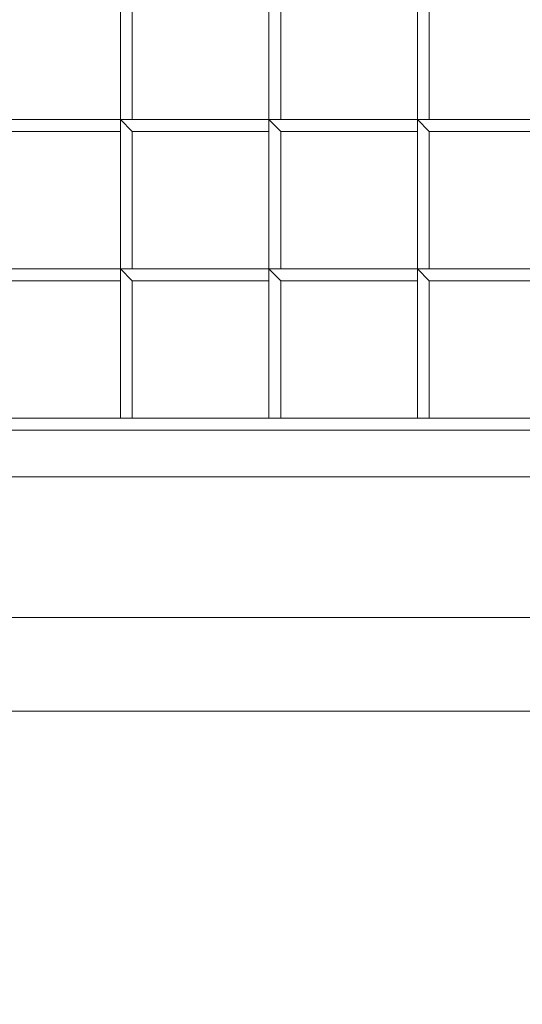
# Model space of a CAD drawing. Header units: inches. Extents: x 15 to 638, y -384 to 556.
# Tile 942 of 1056: x 402.47 to 405.16, y 177.69 to 182.94. Entities that reach past the tile are written whole.
import ezdxf

# ---------------------------------------------------------------- set-up
doc = ezdxf.new("R2010")
doc.units = ezdxf.units.IN
doc.header["$MEASUREMENT"] = 0
for name, color, linetype, lineweight in [('A-CLNG', 13, 'Continuous', 9), ('A-FLOR', 192, 'Continuous', 9), ('A-ROOF', 132, 'Continuous', 9), ('M-EQPM', 90, 'Continuous', 9)]:
    doc.layers.add(name, color=color, linetype=linetype, lineweight=lineweight)

# ---------------------------------------------------------------- blocks, each defined once
blk = doc.blocks.new('Air Grill - 8_ x 16_-5608661-_3D_')
at = {"layer": 'M-EQPM'}
mesh = blk.add_polyface(dxfattribs=at)
corners = [(5.5, 9.5, 96), (-5.5, 9.5, 96), (-5.5, -9.5, 96), (5.5, -9.5, 96), (4, -8, 96), (-4, -8, 96), (-4, 8, 96), (4, 8, 96)]
mesh.append_faces([[corners[k] for k in face] for face in [(2, 5, 6, 1), (1, 6, 7, 0)]], dxfattribs={"vtx0": -1, "vtx2": -1})
mesh.append_faces([[corners[k] for k in face] for face in [(4, 5, 2, 3), (7, 4, 3, 0)]], dxfattribs={"vtx1": -1, "vtx3": -1})
mesh = blk.add_polyface(dxfattribs=at)
corners = [(5, -9, 95.75), (-5, -9, 95.75), (-5, 9, 95.75), (5, 9, 95.75), (4, 8, 95.75), (-4, 8, 95.75), (-4, -8, 95.75), (4, -8, 95.75)]
mesh.append_faces([[corners[k] for k in face] for face in [(2, 5, 6, 1), (1, 6, 7, 0)]], dxfattribs={"vtx0": -1, "vtx2": -1})
mesh.append_faces([[corners[k] for k in face] for face in [(4, 5, 2, 3), (7, 4, 3, 0)]], dxfattribs={"vtx1": -1, "vtx3": -1})
mesh = blk.add_polyface(dxfattribs=at)
corners = [(4.25, 8.25, 100), (-4.25, 8.25, 100), (-4.25, -8.25, 100), (4.25, -8.25, 100), (4, 8, 100), (4, -8, 100), (-4, -8, 100), (-4, 8, 100)]
mesh.append_faces([[corners[k] for k in face] for face in [(1, 7, 4, 0), (0, 4, 5, 3)]], dxfattribs={"vtx0": -1, "vtx2": -1})
mesh.append_faces([[corners[k] for k in face] for face in [(6, 7, 1, 2), (5, 6, 2, 3)]], dxfattribs={"vtx1": -1, "vtx3": -1})
mesh = blk.add_polyface(dxfattribs=at)
corners = [(4.25, 8.25, 96), (4.25, -8.25, 96), (-4.25, -8.25, 96), (-4.25, 8.25, 96), (4, 8, 96), (-4, 8, 96), (-4, -8, 96), (4, -8, 96)]
mesh.append_faces([[corners[k] for k in face] for face in [(2, 6, 7, 1), (1, 7, 4, 0)]], dxfattribs={"vtx0": -1, "vtx2": -1})
mesh.append_faces([[corners[k] for k in face] for face in [(5, 6, 2, 3), (4, 5, 3, 0)]], dxfattribs={"vtx1": -1, "vtx3": -1})
mesh = blk.add_polyface(dxfattribs=at)
corners = [(-4, -8, 96.75), (4, -8, 96.75), (4, 8, 96.75), (3.9375, 8, 96.75), (3.9375, -7.9375, 96.75), (-4, -7.9375, 96.75)]
mesh.append_faces([[corners[k] for k in face] for face in [(2, 3, 4, 1)]], dxfattribs={"vtx2": -1})
mesh.append_faces([[corners[k] for k in face] for face in [(4, 5, 0, 1)]], dxfattribs={"vtx3": -1})
mesh = blk.add_polyface(dxfattribs=at)
corners = [(-4, -8, 96), (-4, -7.9375, 96), (3.9375, -7.9375, 96), (3.9375, 8, 96), (4, 8, 96), (4, -8, 96)]
mesh.append_faces([[corners[k] for k in face] for face in [(0, 1, 2, 5)]], dxfattribs={"vtx2": -1})
mesh.append_faces([[corners[k] for k in face] for face in [(2, 3, 4, 5)]], dxfattribs={"vtx3": -1})
mesh = blk.add_polyface(dxfattribs=at)
corners = [(-0.0313, -5.5469, 97), (-0.0313, -6.3437, 97), (0.0313, -6.3437, 97), (0.0313, -5.6094, 97), (0.7625, -5.6094, 97), (0.7625, -5.5469, 97)]
mesh.append_faces([[corners[k] for k in face] for face in [(1, 2, 3, 0)]], dxfattribs={"vtx2": -1})
mesh.append_faces([[corners[k] for k in face] for face in [(3, 4, 5, 0)]], dxfattribs={"vtx3": -1})
mesh = blk.add_polyface(dxfattribs=at)
corners = [(-0.0313, -5.5469, 96), (0.7625, -5.5469, 96), (0.7625, -5.6094, 96), (0.0313, -5.6094, 96), (0.0313, -6.3437, 96), (-0.0313, -6.3437, 96)]
mesh.append_faces([[corners[k] for k in face] for face in [(1, 2, 3, 0)]], dxfattribs={"vtx2": -1})
mesh.append_faces([[corners[k] for k in face] for face in [(3, 4, 5, 0)]], dxfattribs={"vtx3": -1})
mesh = blk.add_polyface(dxfattribs=at)
corners = [(0.7625, -5.5469, 97), (0.7625, -6.3437, 97), (0.825, -6.3437, 97), (0.825, -5.6094, 97), (1.5563, -5.6094, 97), (1.5563, -5.5469, 97)]
mesh.append_faces([[corners[k] for k in face] for face in [(1, 2, 3, 0)]], dxfattribs={"vtx2": -1})
mesh.append_faces([[corners[k] for k in face] for face in [(3, 4, 5, 0)]], dxfattribs={"vtx3": -1})
mesh = blk.add_polyface(dxfattribs=at)
corners = [(0.7625, -5.5469, 96), (1.5563, -5.5469, 96), (1.5563, -5.6094, 96), (0.825, -5.6094, 96), (0.825, -6.3437, 96), (0.7625, -6.3437, 96)]
mesh.append_faces([[corners[k] for k in face] for face in [(1, 2, 3, 0)]], dxfattribs={"vtx2": -1})
mesh.append_faces([[corners[k] for k in face] for face in [(3, 4, 5, 0)]], dxfattribs={"vtx3": -1})
mesh = blk.add_polyface(dxfattribs=at)
corners = [(0.7625, -5.5469, 97), (0.7625, -5.5469, 96), (0.7625, -6.3437, 96), (0.7625, -6.3437, 97)]
mesh.append_faces([[corners[k] for k in face] for face in [(0, 1, 2, 3)]])
mesh = blk.add_polyface(dxfattribs=at)
corners = [(1.5563, -5.5469, 97), (1.5563, -6.3437, 97), (1.6187, -6.3437, 97), (1.6187, -5.6094, 97), (2.35, -5.6094, 97), (2.35, -5.5469, 97)]
mesh.append_faces([[corners[k] for k in face] for face in [(1, 2, 3, 0)]], dxfattribs={"vtx2": -1})
mesh.append_faces([[corners[k] for k in face] for face in [(3, 4, 5, 0)]], dxfattribs={"vtx3": -1})
mesh = blk.add_polyface(dxfattribs=at)
corners = [(1.5563, -5.5469, 96), (2.35, -5.5469, 96), (2.35, -5.6094, 96), (1.6187, -5.6094, 96), (1.6187, -6.3437, 96), (1.5563, -6.3437, 96)]
mesh.append_faces([[corners[k] for k in face] for face in [(1, 2, 3, 0)]], dxfattribs={"vtx2": -1})
mesh.append_faces([[corners[k] for k in face] for face in [(3, 4, 5, 0)]], dxfattribs={"vtx3": -1})
mesh = blk.add_polyface(dxfattribs=at)
corners = [(1.5563, -5.5469, 97), (1.5563, -5.5469, 96), (1.5563, -6.3437, 96), (1.5563, -6.3437, 97)]
mesh.append_faces([[corners[k] for k in face] for face in [(0, 1, 2, 3)]])
mesh = blk.add_polyface(dxfattribs=at)
corners = [(2.35, -5.5469, 97), (2.35, -6.3437, 97), (2.4125, -6.3437, 97), (2.4125, -5.6094, 97), (3.1437, -5.6094, 97), (3.1437, -5.5469, 97)]
mesh.append_faces([[corners[k] for k in face] for face in [(1, 2, 3, 0)]], dxfattribs={"vtx2": -1})
mesh.append_faces([[corners[k] for k in face] for face in [(3, 4, 5, 0)]], dxfattribs={"vtx3": -1})
mesh = blk.add_polyface(dxfattribs=at)
corners = [(2.35, -5.5469, 96), (3.1437, -5.5469, 96), (3.1437, -5.6094, 96), (2.4125, -5.6094, 96), (2.4125, -6.3437, 96), (2.35, -6.3437, 96)]
mesh.append_faces([[corners[k] for k in face] for face in [(1, 2, 3, 0)]], dxfattribs={"vtx2": -1})
mesh.append_faces([[corners[k] for k in face] for face in [(3, 4, 5, 0)]], dxfattribs={"vtx3": -1})
mesh = blk.add_polyface(dxfattribs=at)
corners = [(2.35, -5.5469, 97), (2.35, -5.5469, 96), (2.35, -6.3437, 96), (2.35, -6.3437, 97)]
mesh.append_faces([[corners[k] for k in face] for face in [(0, 1, 2, 3)]])
mesh = blk.add_polyface(dxfattribs=at)
corners = [(0.825, -6.3437, 97), (0.825, -6.3437, 96), (0.825, -5.6094, 96), (0.825, -5.6094, 97)]
mesh.append_faces([[corners[k] for k in face] for face in [(0, 1, 2, 3)]])
mesh = blk.add_polyface(dxfattribs=at)
corners = [(1.6187, -6.3437, 97), (1.6187, -6.3437, 96), (1.6187, -5.6094, 96), (1.6187, -5.6094, 97)]
mesh.append_faces([[corners[k] for k in face] for face in [(0, 1, 2, 3)]])
mesh = blk.add_polyface(dxfattribs=at)
corners = [(2.4125, -6.3437, 97), (2.4125, -6.3437, 96), (2.4125, -5.6094, 96), (2.4125, -5.6094, 97)]
mesh.append_faces([[corners[k] for k in face] for face in [(0, 1, 2, 3)]])
mesh = blk.add_polyface(dxfattribs=at)
corners = [(-0.0313, -6.3437, 97), (-0.0313, -7.1406, 97), (0.0313, -7.1406, 97), (0.0313, -6.4063, 97), (0.7625, -6.4063, 97), (0.7625, -6.3437, 97)]
mesh.append_faces([[corners[k] for k in face] for face in [(1, 2, 3, 0)]], dxfattribs={"vtx2": -1})
mesh.append_faces([[corners[k] for k in face] for face in [(3, 4, 5, 0)]], dxfattribs={"vtx3": -1})
mesh = blk.add_polyface(dxfattribs=at)
corners = [(-0.0313, -6.3437, 96), (0.7625, -6.3437, 96), (0.7625, -6.4063, 96), (0.0313, -6.4063, 96), (0.0313, -7.1406, 96), (-0.0313, -7.1406, 96)]
mesh.append_faces([[corners[k] for k in face] for face in [(1, 2, 3, 0)]], dxfattribs={"vtx2": -1})
mesh.append_faces([[corners[k] for k in face] for face in [(3, 4, 5, 0)]], dxfattribs={"vtx3": -1})
mesh = blk.add_polyface(dxfattribs=at)
corners = [(0.7625, -6.3437, 97), (0.7625, -6.3437, 96), (-0.0313, -6.3437, 96), (-0.0313, -6.3437, 97)]
mesh.append_faces([[corners[k] for k in face] for face in [(0, 1, 2, 3)]])
mesh = blk.add_polyface(dxfattribs=at)
corners = [(0.7625, -6.3437, 97), (0.7625, -6.3437, 96), (0.825, -6.3437, 96), (0.825, -6.3437, 97)]
mesh.append_faces([[corners[k] for k in face] for face in [(0, 1, 2, 3)]])
mesh = blk.add_polyface(dxfattribs=at)
corners = [(0.7625, -6.3437, 97), (0.7625, -7.1406, 97), (0.825, -7.1406, 97), (0.825, -6.4063, 97), (1.5563, -6.4063, 97), (1.5563, -6.3437, 97)]
mesh.append_faces([[corners[k] for k in face] for face in [(1, 2, 3, 0)]], dxfattribs={"vtx2": -1})
mesh.append_faces([[corners[k] for k in face] for face in [(3, 4, 5, 0)]], dxfattribs={"vtx3": -1})
mesh = blk.add_polyface(dxfattribs=at)
corners = [(0.7625, -6.3437, 96), (1.5563, -6.3437, 96), (1.5563, -6.4063, 96), (0.825, -6.4063, 96), (0.825, -7.1406, 96), (0.7625, -7.1406, 96)]
mesh.append_faces([[corners[k] for k in face] for face in [(1, 2, 3, 0)]], dxfattribs={"vtx2": -1})
mesh.append_faces([[corners[k] for k in face] for face in [(3, 4, 5, 0)]], dxfattribs={"vtx3": -1})
mesh = blk.add_polyface(dxfattribs=at)
corners = [(0.7625, -6.3437, 97), (0.7625, -6.3437, 96), (0.7625, -7.1406, 96), (0.7625, -7.1406, 97)]
mesh.append_faces([[corners[k] for k in face] for face in [(0, 1, 2, 3)]])
mesh = blk.add_polyface(dxfattribs=at)
corners = [(1.5563, -6.3437, 97), (1.5563, -6.3437, 96), (0.7625, -6.3437, 96), (0.7625, -6.3437, 97)]
mesh.append_faces([[corners[k] for k in face] for face in [(0, 1, 2, 3)]])
mesh = blk.add_polyface(dxfattribs=at)
corners = [(0.7625, -6.4063, 97), (0.7625, -6.4063, 96), (0.7625, -6.3437, 96), (0.7625, -6.3437, 97)]
mesh.append_faces([[corners[k] for k in face] for face in [(0, 1, 2, 3)]])
mesh = blk.add_polyface(dxfattribs=at)
corners = [(1.5563, -6.3437, 97), (1.5563, -6.3437, 96), (1.6187, -6.3437, 96), (1.6187, -6.3437, 97)]
mesh.append_faces([[corners[k] for k in face] for face in [(0, 1, 2, 3)]])
mesh = blk.add_polyface(dxfattribs=at)
corners = [(1.5563, -6.3437, 97), (1.5563, -7.1406, 97), (1.6187, -7.1406, 97), (1.6187, -6.4063, 97), (2.35, -6.4063, 97), (2.35, -6.3437, 97)]
mesh.append_faces([[corners[k] for k in face] for face in [(1, 2, 3, 0)]], dxfattribs={"vtx2": -1})
mesh.append_faces([[corners[k] for k in face] for face in [(3, 4, 5, 0)]], dxfattribs={"vtx3": -1})
mesh = blk.add_polyface(dxfattribs=at)
corners = [(1.5563, -6.3437, 96), (2.35, -6.3437, 96), (2.35, -6.4063, 96), (1.6187, -6.4063, 96), (1.6187, -7.1406, 96), (1.5563, -7.1406, 96)]
mesh.append_faces([[corners[k] for k in face] for face in [(1, 2, 3, 0)]], dxfattribs={"vtx2": -1})
mesh.append_faces([[corners[k] for k in face] for face in [(3, 4, 5, 0)]], dxfattribs={"vtx3": -1})
mesh = blk.add_polyface(dxfattribs=at)
corners = [(1.5563, -6.3437, 97), (1.5563, -6.3437, 96), (1.5563, -7.1406, 96), (1.5563, -7.1406, 97)]
mesh.append_faces([[corners[k] for k in face] for face in [(0, 1, 2, 3)]])
mesh = blk.add_polyface(dxfattribs=at)
corners = [(2.35, -6.3437, 97), (2.35, -6.3437, 96), (1.5563, -6.3437, 96), (1.5563, -6.3437, 97)]
mesh.append_faces([[corners[k] for k in face] for face in [(0, 1, 2, 3)]])
mesh = blk.add_polyface(dxfattribs=at)
corners = [(1.5563, -6.4063, 97), (1.5563, -6.4063, 96), (1.5563, -6.3437, 96), (1.5563, -6.3437, 97)]
mesh.append_faces([[corners[k] for k in face] for face in [(0, 1, 2, 3)]])
mesh = blk.add_polyface(dxfattribs=at)
corners = [(2.35, -6.3437, 97), (2.35, -6.3437, 96), (2.4125, -6.3437, 96), (2.4125, -6.3437, 97)]
mesh.append_faces([[corners[k] for k in face] for face in [(0, 1, 2, 3)]])
mesh = blk.add_polyface(dxfattribs=at)
corners = [(2.35, -6.3437, 97), (2.35, -7.1406, 97), (2.4125, -7.1406, 97), (2.4125, -6.4063, 97), (3.1437, -6.4063, 97), (3.1437, -6.3437, 97)]
mesh.append_faces([[corners[k] for k in face] for face in [(1, 2, 3, 0)]], dxfattribs={"vtx2": -1})
mesh.append_faces([[corners[k] for k in face] for face in [(3, 4, 5, 0)]], dxfattribs={"vtx3": -1})
mesh = blk.add_polyface(dxfattribs=at)
corners = [(2.35, -6.3437, 96), (3.1437, -6.3437, 96), (3.1437, -6.4063, 96), (2.4125, -6.4063, 96), (2.4125, -7.1406, 96), (2.35, -7.1406, 96)]
mesh.append_faces([[corners[k] for k in face] for face in [(1, 2, 3, 0)]], dxfattribs={"vtx2": -1})
mesh.append_faces([[corners[k] for k in face] for face in [(3, 4, 5, 0)]], dxfattribs={"vtx3": -1})
mesh = blk.add_polyface(dxfattribs=at)
corners = [(2.35, -6.3437, 97), (2.35, -6.3437, 96), (2.35, -7.1406, 96), (2.35, -7.1406, 97)]
mesh.append_faces([[corners[k] for k in face] for face in [(0, 1, 2, 3)]])
mesh = blk.add_polyface(dxfattribs=at)
corners = [(3.1437, -6.3437, 97), (3.1437, -6.3437, 96), (2.35, -6.3437, 96), (2.35, -6.3437, 97)]
mesh.append_faces([[corners[k] for k in face] for face in [(0, 1, 2, 3)]])
mesh = blk.add_polyface(dxfattribs=at)
corners = [(2.35, -6.4063, 97), (2.35, -6.4063, 96), (2.35, -6.3437, 96), (2.35, -6.3437, 97)]
mesh.append_faces([[corners[k] for k in face] for face in [(0, 1, 2, 3)]])
mesh = blk.add_polyface(dxfattribs=at)
corners = [(0.0313, -6.4063, 97), (0.0313, -6.4063, 96), (0.7625, -6.4063, 96), (0.7625, -6.4063, 97)]
mesh.append_faces([[corners[k] for k in face] for face in [(0, 1, 2, 3)]])
mesh = blk.add_polyface(dxfattribs=at)
corners = [(0.825, -7.1406, 97), (0.825, -7.1406, 96), (0.825, -6.4063, 96), (0.825, -6.4063, 97)]
mesh.append_faces([[corners[k] for k in face] for face in [(0, 1, 2, 3)]])
mesh = blk.add_polyface(dxfattribs=at)
corners = [(0.825, -6.4063, 97), (0.825, -6.4063, 96), (1.5563, -6.4063, 96), (1.5563, -6.4063, 97)]
mesh.append_faces([[corners[k] for k in face] for face in [(0, 1, 2, 3)]])
mesh = blk.add_polyface(dxfattribs=at)
corners = [(1.6187, -7.1406, 97), (1.6187, -7.1406, 96), (1.6187, -6.4063, 96), (1.6187, -6.4063, 97)]
mesh.append_faces([[corners[k] for k in face] for face in [(0, 1, 2, 3)]])
mesh = blk.add_polyface(dxfattribs=at)
corners = [(1.6187, -6.4063, 97), (1.6187, -6.4063, 96), (2.35, -6.4063, 96), (2.35, -6.4063, 97)]
mesh.append_faces([[corners[k] for k in face] for face in [(0, 1, 2, 3)]])
mesh = blk.add_polyface(dxfattribs=at)
corners = [(2.4125, -7.1406, 97), (2.4125, -7.1406, 96), (2.4125, -6.4063, 96), (2.4125, -6.4063, 97)]
mesh.append_faces([[corners[k] for k in face] for face in [(0, 1, 2, 3)]])
mesh = blk.add_polyface(dxfattribs=at)
corners = [(2.4125, -6.4063, 97), (2.4125, -6.4063, 96), (3.1437, -6.4063, 96), (3.1437, -6.4063, 97)]
mesh.append_faces([[corners[k] for k in face] for face in [(0, 1, 2, 3)]])
mesh = blk.add_polyface(dxfattribs=at)
corners = [(-0.0313, -7.1406, 97), (-0.0313, -7.9375, 97), (0.0313, -7.9375, 97), (0.0313, -7.2031, 97), (0.7625, -7.2031, 97), (0.7625, -7.1406, 97)]
mesh.append_faces([[corners[k] for k in face] for face in [(1, 2, 3, 0)]], dxfattribs={"vtx2": -1})
mesh.append_faces([[corners[k] for k in face] for face in [(3, 4, 5, 0)]], dxfattribs={"vtx3": -1})
mesh = blk.add_polyface(dxfattribs=at)
corners = [(-0.0313, -7.1406, 96), (0.7625, -7.1406, 96), (0.7625, -7.2031, 96), (0.0313, -7.2031, 96), (0.0313, -7.9375, 96), (-0.0313, -7.9375, 96)]
mesh.append_faces([[corners[k] for k in face] for face in [(1, 2, 3, 0)]], dxfattribs={"vtx2": -1})
mesh.append_faces([[corners[k] for k in face] for face in [(3, 4, 5, 0)]], dxfattribs={"vtx3": -1})
mesh = blk.add_polyface(dxfattribs=at)
corners = [(0.7625, -7.1406, 97), (0.7625, -7.1406, 96), (-0.0313, -7.1406, 96), (-0.0313, -7.1406, 97)]
mesh.append_faces([[corners[k] for k in face] for face in [(0, 1, 2, 3)]])
mesh = blk.add_polyface(dxfattribs=at)
corners = [(0.7625, -7.1406, 97), (0.7625, -7.1406, 96), (0.825, -7.1406, 96), (0.825, -7.1406, 97)]
mesh.append_faces([[corners[k] for k in face] for face in [(0, 1, 2, 3)]])
mesh = blk.add_polyface(dxfattribs=at)
corners = [(0.7625, -7.1406, 97), (0.7625, -7.9375, 97), (0.825, -7.9375, 97), (0.825, -7.2031, 97), (1.5563, -7.2031, 97), (1.5563, -7.1406, 97)]
mesh.append_faces([[corners[k] for k in face] for face in [(1, 2, 3, 0)]], dxfattribs={"vtx2": -1})
mesh.append_faces([[corners[k] for k in face] for face in [(3, 4, 5, 0)]], dxfattribs={"vtx3": -1})
mesh = blk.add_polyface(dxfattribs=at)
corners = [(0.7625, -7.1406, 96), (1.5563, -7.1406, 96), (1.5563, -7.2031, 96), (0.825, -7.2031, 96), (0.825, -7.9375, 96), (0.7625, -7.9375, 96)]
mesh.append_faces([[corners[k] for k in face] for face in [(1, 2, 3, 0)]], dxfattribs={"vtx2": -1})
mesh.append_faces([[corners[k] for k in face] for face in [(3, 4, 5, 0)]], dxfattribs={"vtx3": -1})
mesh = blk.add_polyface(dxfattribs=at)
corners = [(0.7625, -7.1406, 97), (0.7625, -7.1406, 96), (0.7625, -7.9375, 96), (0.7625, -7.9375, 97)]
mesh.append_faces([[corners[k] for k in face] for face in [(0, 1, 2, 3)]])
mesh = blk.add_polyface(dxfattribs=at)
corners = [(1.5563, -7.1406, 97), (1.5563, -7.1406, 96), (0.7625, -7.1406, 96), (0.7625, -7.1406, 97)]
mesh.append_faces([[corners[k] for k in face] for face in [(0, 1, 2, 3)]])
mesh = blk.add_polyface(dxfattribs=at)
corners = [(0.7625, -7.2031, 97), (0.7625, -7.2031, 96), (0.7625, -7.1406, 96), (0.7625, -7.1406, 97)]
mesh.append_faces([[corners[k] for k in face] for face in [(0, 1, 2, 3)]])
mesh = blk.add_polyface(dxfattribs=at)
corners = [(1.5563, -7.1406, 97), (1.5563, -7.1406, 96), (1.6187, -7.1406, 96), (1.6187, -7.1406, 97)]
mesh.append_faces([[corners[k] for k in face] for face in [(0, 1, 2, 3)]])
mesh = blk.add_polyface(dxfattribs=at)
corners = [(1.5563, -7.1406, 97), (1.5563, -7.9375, 97), (1.6187, -7.9375, 97), (1.6187, -7.2031, 97), (2.35, -7.2031, 97), (2.35, -7.1406, 97)]
mesh.append_faces([[corners[k] for k in face] for face in [(1, 2, 3, 0)]], dxfattribs={"vtx2": -1})
mesh.append_faces([[corners[k] for k in face] for face in [(3, 4, 5, 0)]], dxfattribs={"vtx3": -1})
mesh = blk.add_polyface(dxfattribs=at)
corners = [(1.5563, -7.1406, 96), (2.35, -7.1406, 96), (2.35, -7.2031, 96), (1.6187, -7.2031, 96), (1.6187, -7.9375, 96), (1.5563, -7.9375, 96)]
mesh.append_faces([[corners[k] for k in face] for face in [(1, 2, 3, 0)]], dxfattribs={"vtx2": -1})
mesh.append_faces([[corners[k] for k in face] for face in [(3, 4, 5, 0)]], dxfattribs={"vtx3": -1})
mesh = blk.add_polyface(dxfattribs=at)
corners = [(1.5563, -7.1406, 97), (1.5563, -7.1406, 96), (1.5563, -7.9375, 96), (1.5563, -7.9375, 97)]
mesh.append_faces([[corners[k] for k in face] for face in [(0, 1, 2, 3)]])
mesh = blk.add_polyface(dxfattribs=at)
corners = [(2.35, -7.1406, 97), (2.35, -7.1406, 96), (1.5563, -7.1406, 96), (1.5563, -7.1406, 97)]
mesh.append_faces([[corners[k] for k in face] for face in [(0, 1, 2, 3)]])
mesh = blk.add_polyface(dxfattribs=at)
corners = [(1.5563, -7.2031, 97), (1.5563, -7.2031, 96), (1.5563, -7.1406, 96), (1.5563, -7.1406, 97)]
mesh.append_faces([[corners[k] for k in face] for face in [(0, 1, 2, 3)]])
mesh = blk.add_polyface(dxfattribs=at)
corners = [(2.35, -7.1406, 97), (2.35, -7.1406, 96), (2.4125, -7.1406, 96), (2.4125, -7.1406, 97)]
mesh.append_faces([[corners[k] for k in face] for face in [(0, 1, 2, 3)]])
mesh = blk.add_polyface(dxfattribs=at)
corners = [(2.35, -7.1406, 97), (2.35, -7.9375, 97), (2.4125, -7.9375, 97), (2.4125, -7.2031, 97), (3.1437, -7.2031, 97), (3.1437, -7.1406, 97)]
mesh.append_faces([[corners[k] for k in face] for face in [(1, 2, 3, 0)]], dxfattribs={"vtx2": -1})
mesh.append_faces([[corners[k] for k in face] for face in [(3, 4, 5, 0)]], dxfattribs={"vtx3": -1})
mesh = blk.add_polyface(dxfattribs=at)
corners = [(2.35, -7.1406, 96), (3.1437, -7.1406, 96), (3.1437, -7.2031, 96), (2.4125, -7.2031, 96), (2.4125, -7.9375, 96), (2.35, -7.9375, 96)]
mesh.append_faces([[corners[k] for k in face] for face in [(1, 2, 3, 0)]], dxfattribs={"vtx2": -1})
mesh.append_faces([[corners[k] for k in face] for face in [(3, 4, 5, 0)]], dxfattribs={"vtx3": -1})
mesh = blk.add_polyface(dxfattribs=at)
corners = [(2.35, -7.1406, 97), (2.35, -7.1406, 96), (2.35, -7.9375, 96), (2.35, -7.9375, 97)]
mesh.append_faces([[corners[k] for k in face] for face in [(0, 1, 2, 3)]])
mesh = blk.add_polyface(dxfattribs=at)
corners = [(3.1437, -7.1406, 97), (3.1437, -7.1406, 96), (2.35, -7.1406, 96), (2.35, -7.1406, 97)]
mesh.append_faces([[corners[k] for k in face] for face in [(0, 1, 2, 3)]])
mesh = blk.add_polyface(dxfattribs=at)
corners = [(2.35, -7.2031, 97), (2.35, -7.2031, 96), (2.35, -7.1406, 96), (2.35, -7.1406, 97)]
mesh.append_faces([[corners[k] for k in face] for face in [(0, 1, 2, 3)]])
mesh = blk.add_polyface(dxfattribs=at)
corners = [(0.0313, -7.2031, 97), (0.0313, -7.2031, 96), (0.7625, -7.2031, 96), (0.7625, -7.2031, 97)]
mesh.append_faces([[corners[k] for k in face] for face in [(0, 1, 2, 3)]])
mesh = blk.add_polyface(dxfattribs=at)
corners = [(0.825, -7.9375, 97), (0.825, -7.9375, 96), (0.825, -7.2031, 96), (0.825, -7.2031, 97)]
mesh.append_faces([[corners[k] for k in face] for face in [(0, 1, 2, 3)]])
mesh = blk.add_polyface(dxfattribs=at)
corners = [(0.825, -7.2031, 97), (0.825, -7.2031, 96), (1.5563, -7.2031, 96), (1.5563, -7.2031, 97)]
mesh.append_faces([[corners[k] for k in face] for face in [(0, 1, 2, 3)]])
mesh = blk.add_polyface(dxfattribs=at)
corners = [(1.6187, -7.9375, 97), (1.6187, -7.9375, 96), (1.6187, -7.2031, 96), (1.6187, -7.2031, 97)]
mesh.append_faces([[corners[k] for k in face] for face in [(0, 1, 2, 3)]])
mesh = blk.add_polyface(dxfattribs=at)
corners = [(1.6187, -7.2031, 97), (1.6187, -7.2031, 96), (2.35, -7.2031, 96), (2.35, -7.2031, 97)]
mesh.append_faces([[corners[k] for k in face] for face in [(0, 1, 2, 3)]])
mesh = blk.add_polyface(dxfattribs=at)
corners = [(2.4125, -7.9375, 97), (2.4125, -7.9375, 96), (2.4125, -7.2031, 96), (2.4125, -7.2031, 97)]
mesh.append_faces([[corners[k] for k in face] for face in [(0, 1, 2, 3)]])
mesh = blk.add_polyface(dxfattribs=at)
corners = [(2.4125, -7.2031, 97), (2.4125, -7.2031, 96), (3.1437, -7.2031, 96), (3.1437, -7.2031, 97)]
mesh.append_faces([[corners[k] for k in face] for face in [(0, 1, 2, 3)]])
mesh = blk.add_polyface(dxfattribs=at)
corners = [(3.9375, -7.9375, 96.75), (3.9375, -7.9375, 96), (-4, -7.9375, 96), (-4, -7.9375, 96.75)]
mesh.append_faces([[corners[k] for k in face] for face in [(0, 1, 2, 3)]])
mesh = blk.add_polyface(dxfattribs=at)
corners = [(0.7625, -7.9375, 97), (0.7625, -7.9375, 96), (0.825, -7.9375, 96), (0.825, -7.9375, 97)]
mesh.append_faces([[corners[k] for k in face] for face in [(0, 1, 2, 3)]])
mesh = blk.add_polyface(dxfattribs=at)
corners = [(1.5563, -7.9375, 97), (1.5563, -7.9375, 96), (1.6187, -7.9375, 96), (1.6187, -7.9375, 97)]
mesh.append_faces([[corners[k] for k in face] for face in [(0, 1, 2, 3)]])
mesh = blk.add_polyface(dxfattribs=at)
corners = [(2.35, -7.9375, 97), (2.35, -7.9375, 96), (2.4125, -7.9375, 96), (2.4125, -7.9375, 97)]
mesh.append_faces([[corners[k] for k in face] for face in [(0, 1, 2, 3)]])
mesh = blk.add_polyface(dxfattribs=at)
corners = [(-4, -8, 96.75), (-4, -8, 96), (4, -8, 96), (4, -8, 96.75)]
mesh.append_faces([[corners[k] for k in face] for face in [(0, 1, 2, 3)]])
mesh = blk.add_polyface(dxfattribs=at)
corners = [(4, -8, 95.75), (-4, -8, 95.75), (-4, -8, 96), (4, -8, 96)]
mesh.append_faces([[corners[k] for k in face] for face in [(0, 1, 2, 3)]])
mesh = blk.add_polyface(dxfattribs=at)
corners = [(4, -8, 100), (4, -8, 96), (-4, -8, 96), (-4, -8, 100)]
mesh.append_faces([[corners[k] for k in face] for face in [(0, 1, 2, 3)]])
mesh = blk.add_polyface(dxfattribs=at)
corners = [(-4.25, -8.25, 100), (-4.25, -8.25, 96), (4.25, -8.25, 96), (4.25, -8.25, 100)]
mesh.append_faces([[corners[k] for k in face] for face in [(0, 1, 2, 3)]])
mesh = blk.add_polyface(dxfattribs=at)
corners = [(5.5, -9.5, 96), (-5.5, -9.5, 96), (-5, -9, 95.75), (5, -9, 95.75)]
mesh.append_faces([[corners[k] for k in face] for face in [(0, 1, 2, 3)]])

msp = doc.modelspace()

# ---------------------------------------------------------------- block references
at = {"layer": 'M-EQPM'}
msp.add_blockref('Air Grill - 8_ x 16_-5608661-_3D_', (402.25, 188.75, 6), dxfattribs=at)

# ---------------------------------------------------------------- meshes
at = {"layer": 'A-CLNG'}
mesh = msp.add_polyface(dxfattribs=at)
corners = [(610, 267.75, 104.0472), (397.75, 267.75, 104.0472), (397.75, 40.625, 104.0472), (456.8214, 40.625, 104.0472), (456.8214, 75.75, 104.0472), (610, 75.75, 104.0472), (406.5, 197, 104.0472), (406.5, 180.5, 104.0472), (398, 180.5, 104.0472), (398, 197, 104.0472)]
mesh.append_faces([[corners[k] for k in face] for face in [(9, 1, 8), (2, 8, 1)]], dxfattribs={"vtx0": -1, "vtx1": -1})
mesh.append_faces([[corners[k] for k in face] for face in [(7, 4, 0, 6)]], dxfattribs={"vtx0": -1, "vtx1": -1, "vtx2": -1})
mesh.append_faces([[corners[k] for k in face] for face in [(1, 9, 6, 0)]], dxfattribs={"vtx0": -1, "vtx2": -1})
mesh.append_faces([[corners[k] for k in face] for face in [(4, 7, 8, 2)]], dxfattribs={"vtx0": -1, "vtx2": -1, "vtx3": -1})
mesh.append_faces([[corners[k] for k in face] for face in [(4, 5, 0), (2, 3, 4)]], dxfattribs={"vtx2": -1})
mesh = msp.add_polyface(dxfattribs=at)
corners = [(610, 267.75, 102), (610, 75.75, 102), (456.8214, 75.75, 102), (456.8214, 40.625, 102), (397.75, 40.625, 102), (397.75, 267.75, 102), (432.75, 243.5, 102), (432.75, 197.5, 102), (454.75, 197.5, 102), (454.75, 243.5, 102), (480, 243.5, 102), (480, 197.5, 102), (502, 197.5, 102), (502, 243.5, 102), (527.375, 243.375, 102), (527.375, 197.375, 102), (549.375, 197.375, 102), (549.375, 243.375, 102), (432.5714, 172.5, 102), (432.5714, 126.5, 102), (454.5714, 126.5, 102), (454.5714, 172.5, 102), (479.992, 172.3833, 102), (479.992, 126.3833, 102), (501.992, 126.3833, 102), (501.992, 172.3833, 102), (527.3671, 172.5083, 102), (527.3671, 126.5083, 102), (549.367, 126.5083, 102), (549.367, 172.5083, 102), (527.1339, 79.4286, 102), (573.1339, 79.4286, 102), (573.1339, 101.4286, 102), (527.1339, 101.4286, 102), (433.0714, 79.4286, 102), (479.0714, 79.4286, 102), (479.0714, 101.4286, 102), (433.0714, 101.4286, 102), (406.5, 197, 102), (398, 197, 102), (398, 180.5, 102), (406.5, 180.5, 102)]
mesh.append_faces([[corners[k] for k in face] for face in [(5, 40, 4), (21, 22, 20), (32, 1, 31)]], dxfattribs={"vtx0": -1, "vtx1": -1})
mesh.append_faces([[corners[k] for k in face] for face in [(37, 40, 19), (23, 36, 20, 22), (35, 30, 2, 34), (22, 8, 11, 25)]], dxfattribs={"vtx0": -1, "vtx1": -1, "vtx2": -1})
mesh.append_faces([[corners[k] for k in face] for face in [(24, 27, 33, 36)]], dxfattribs={"vtx0": -1, "vtx1": -1, "vtx2": -1, "vtx3": -1})
mesh.append_faces([[corners[k] for k in face] for face in [(5, 39, 40), (7, 41, 38, 6), (19, 40, 41, 18), (37, 19, 20, 36), (30, 35, 36, 33), (36, 23, 24), (27, 24, 25, 26), (28, 32, 33, 27)]], dxfattribs={"vtx0": -1, "vtx2": -1})
mesh.append_faces([[corners[k] for k in face] for face in [(6, 38, 39, 5), (7, 21, 18, 41), (21, 7, 8, 22), (25, 11, 12, 26), (12, 14, 15, 26), (0, 17, 14, 13), (29, 0, 1, 32)]], dxfattribs={"vtx0": -1, "vtx2": -1, "vtx3": -1})
mesh.append_faces([[corners[k] for k in face] for face in [(3, 4, 34, 2), (12, 13, 14), (28, 29, 32)]], dxfattribs={"vtx1": -1, "vtx2": -1})
mesh.append_faces([[corners[k] for k in face] for face in [(9, 6, 5, 10), (37, 34, 4, 40), (16, 17, 0, 29)]], dxfattribs={"vtx1": -1, "vtx2": -1, "vtx3": -1})
mesh.append_faces([[corners[k] for k in face] for face in [(1, 2, 30, 31), (8, 9, 10, 11), (13, 10, 5, 0), (15, 16, 29, 26)]], dxfattribs={"vtx1": -1, "vtx3": -1})
mesh = msp.add_polyface(dxfattribs=at)
corners = [(406.5, 180.5, 104.0472), (406.5, 180.5, 102), (398, 180.5, 102), (398, 180.5, 104.0472)]
mesh.append_faces([[corners[k] for k in face] for face in [(0, 1, 2, 3)]])
at = {"layer": 'A-FLOR'}
mesh = msp.add_polyface(dxfattribs=at)
corners = [(34.9919, -40.32, -2), (35.9919, -40.32, -2), (35.9919, 270, -2), (33.9919, 270, -2), (33.9919, 351, -2), (31.9919, 351, -2), (31.9919, 443, -2), (171.25, 443, -2), (171.25, 444, -2), (478.25, 444, -2), (478.25, 445.5, -2), (612, 445.5, -2), (612, 273.5, -2), (610, 273.5, -2), (610, -38.57, -2), (614.75, -38.57, -2), (614.75, -307.5, -2), (528, -307.5, -2), (528, -314.25, -2), (184.75, -314.25, -2), (184.75, -279.55, -2), (109.75, -279.55, -2), (109.75, -229.75, -2), (132.5, -229.75, -2), (132.5, -176.25, -2), (34.9919, -176.25, -2)]
mesh.append_faces([[corners[k] for k in face] for face in [(14, 17, 24)]], dxfattribs={"vtx0": -1, "vtx1": -1, "vtx2": -1})
mesh.append_faces([[corners[k] for k in face] for face in [(20, 23, 24, 17)]], dxfattribs={"vtx0": -1, "vtx2": -1, "vtx3": -1})
mesh.append_faces([[corners[k] for k in face] for face in [(19, 20, 17, 18)]], dxfattribs={"vtx1": -1})
mesh.append_faces([[corners[k] for k in face] for face in [(1, 2, 14, 24), (13, 14, 2, 7)]], dxfattribs={"vtx1": -1, "vtx2": -1, "vtx3": -1})
mesh.append_faces([[corners[k] for k in face] for face in [(25, 0, 1, 24), (21, 22, 23, 20), (9, 10, 11)]], dxfattribs={"vtx2": -1})
mesh.append_faces([[corners[k] for k in face] for face in [(2, 3, 4, 7), (7, 8, 9, 13), (11, 12, 13, 9)]], dxfattribs={"vtx2": -1, "vtx3": -1})
mesh.append_faces([[corners[k] for k in face] for face in [(4, 5, 6, 7), (14, 15, 16, 17)]], dxfattribs={"vtx3": -1})
mesh = msp.add_polyface(dxfattribs=at)
corners = [(34.9919, -40.32), (34.9919, -176.25), (132.5, -176.25), (132.5, -229.75), (109.75, -229.75), (109.75, -279.55), (184.75, -279.55), (184.75, -314.25), (528, -314.25), (528, -307.5), (614.75, -307.5), (614.75, -38.57), (610, -38.57), (610, 273.5), (612, 273.5), (612, 445.5), (478.25, 445.5), (478.25, 444), (171.25, 444), (171.25, 443), (31.9919, 443), (31.9919, 351), (33.9919, 351), (33.9919, 270), (35.9919, 270), (35.9919, -40.32)]
mesh.append_faces([[corners[k] for k in face] for face in [(9, 6, 7, 8)]], dxfattribs={"vtx0": -1})
mesh.append_faces([[corners[k] for k in face] for face in [(3, 6, 2)]], dxfattribs={"vtx0": -1, "vtx1": -1})
mesh.append_faces([[corners[k] for k in face] for face in [(2, 6, 9, 12)]], dxfattribs={"vtx0": -1, "vtx1": -1, "vtx2": -1, "vtx3": -1})
mesh.append_faces([[corners[k] for k in face] for face in [(24, 12, 13, 19), (12, 24, 25, 2)]], dxfattribs={"vtx0": -1, "vtx2": -1, "vtx3": -1})
mesh.append_faces([[corners[k] for k in face] for face in [(16, 17, 15)]], dxfattribs={"vtx1": -1})
mesh.append_faces([[corners[k] for k in face] for face in [(10, 11, 12, 9), (20, 21, 22, 19)]], dxfattribs={"vtx2": -1})
mesh.append_faces([[corners[k] for k in face] for face in [(13, 14, 15, 17), (17, 18, 19, 13), (22, 23, 24, 19)]], dxfattribs={"vtx2": -1, "vtx3": -1})
mesh.append_faces([[corners[k] for k in face] for face in [(3, 4, 5, 6), (25, 0, 1, 2)]], dxfattribs={"vtx3": -1})
at = {"layer": 'A-ROOF'}
mesh = msp.add_polyface(dxfattribs=at)
corners = [(614, 445.5, 132), (614, -33.5, 132), (33.9919, -33.5, 132), (33.9919, 445.5, 132)]
mesh.append_faces([[corners[k] for k in face] for face in [(0, 1, 2, 3)]])
mesh = msp.add_polyface(dxfattribs=at)
corners = [(33.9919, 445.5, 143.5), (33.9919, -33.5, 143.5), (614, -33.5, 143.5), (614, 445.5, 143.5)]
mesh.append_faces([[corners[k] for k in face] for face in [(0, 1, 2, 3)]])

doc.saveas('drawing.dxf')
